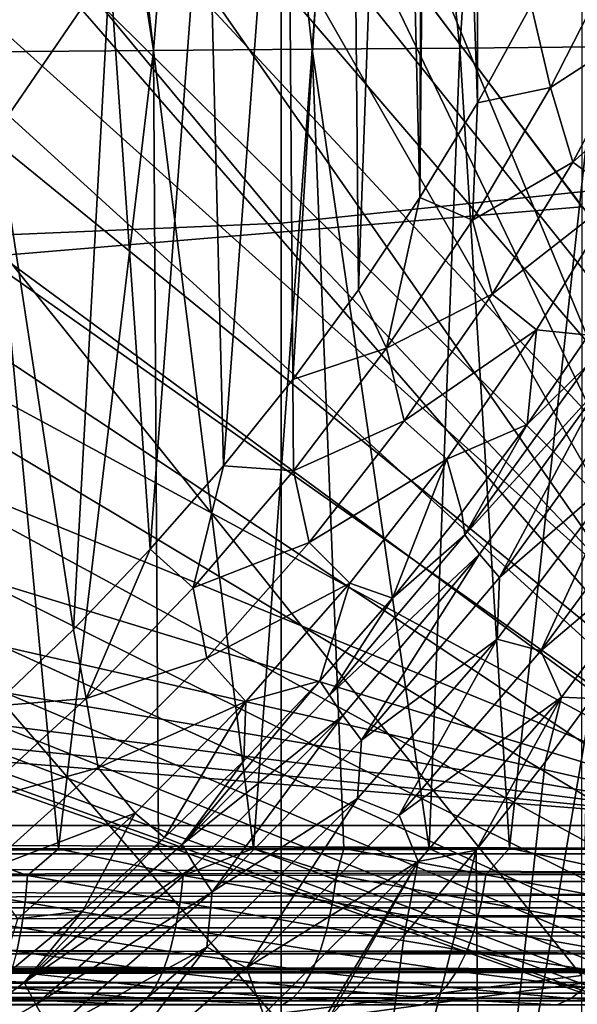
# Model space of a CAD drawing. Header units: metres. Extents: x -104 to 104, y -68 to 90.
# Tile 319 of 656: x 9.62 to 12.7, y -15.7 to -10.27. Entities that reach past the tile are written whole.
import ezdxf

# ---------------------------------------------------------------- set-up
doc = ezdxf.new("R2010")
doc.units = ezdxf.units.M
doc.layers.add('solid_FIT-BATH-153_SW0002', color=7, linetype='CONTINUOUS')

msp = doc.modelspace()

# ---------------------------------------------------------------- linework, layer by layer
at = {"layer": 'solid_FIT-BATH-153_SW0002'}
for points in [[(9.898127, -5.137311, -3.203498), (12.729892, 9.981179, -3.203498), (13.869938, -14.714112, -3.203498)], [(17.184942, -17.214111, 0.796502), (13.192942, 9.050648, 0.796502), (12.038979, 8.639775, 0.796502)], [(17.184942, -17.214111, 0.796502), (12.038979, 8.639775, 0.796502), (10.871763, 8.26669, 0.796502)], [(17.184942, -17.214111, 0.796502), (10.871763, 8.26669, 0.796502), (9.69239, 7.931559, 0.796502)], [(17.184942, -17.214111, 0.796502), (9.69239, 7.931559, 0.796502), (8.504291, 7.63539, 0.796502)], [(17.184942, -17.214111, 0.796502), (8.504291, 7.63539, 0.796502), (7.306127, 7.37792, 0.796502)], [(17.184942, -17.214111, 0.796502), (7.306127, 7.37792, 0.796502), (6.999918, -3.714088, 0.796502)], [(11.9, -3.714112, -15.203499), (12.146524, 3.299386, -15.203499), (12.145898, -10.728697, -15.203499)], [(12.145898, -10.728697, -15.203499), (12.146524, 3.299386, -15.203499), (12.440831, -10.191225, -15.203499)], [(17.184942, -17.214111, 0.796502), (6.999918, -3.714088, 0.796502), (6.961664, -4.445391, 0.796502)], [(11.9, -3.714112, -15.203499), (12.145898, -10.728697, -15.203499), (11.828559, -11.251686, -15.203499)], [(11.849092, -4.813291, -15.203499), (11.9, -3.714112, -15.203499), (11.828559, -11.251686, -15.203499)], [(17.184942, -17.214111, 0.796502), (6.961664, -4.445391, 0.796502), (6.846977, -5.169706, 0.796502)], [(11.697339, -5.90053, -15.203499), (11.849092, -4.813291, -15.203499), (11.828559, -11.251686, -15.203499)], [(9.71818, -6.071251, -3.203498), (9.898127, -5.137311, -3.203498), (13.869938, -14.714112, -3.203498)], [(17.184942, -17.214111, 0.796502), (6.846977, -5.169706, 0.796502), (6.65729, -5.877312, 0.796502)], [(17.184942, -17.214111, 0.796502), (6.65729, -5.877312, 0.796502), (6.394936, -6.560861, 0.796502)], [(10.358684, -10.440536, -7.65301), (9.836987, -5.882679, -8.426681), (9.712135, -6.284217, -8.39994)], [(10.358684, -10.440536, -7.65301), (10.72624, -5.880887, -8.18257), (9.836987, -5.882679, -8.426681)], [(10.358684, -10.440536, -7.65301), (11.234433, -10.433698, -7.378408), (10.72624, -5.880887, -8.18257)], [(11.234433, -10.433698, -7.378408), (11.56494, -5.881835, -7.898942), (10.72624, -5.880887, -8.18257)], [(11.234433, -10.433698, -7.378408), (12.048536, -10.426596, -7.064651), (11.56494, -5.881835, -7.898942)], [(11.445808, -6.970358, -15.203499), (11.697339, -5.90053, -15.203499), (11.488731, -11.760067, -15.203499)], [(11.697339, -5.90053, -15.203499), (11.828559, -11.251686, -15.203499), (11.488731, -11.760067, -15.203499)], [(12.048536, -10.426596, -7.064651), (12.34595, -5.883624, -7.577559), (11.56494, -5.881835, -7.898942)], [(12.048536, -10.426596, -7.064651), (12.804074, -10.419325, -6.711635), (12.34595, -5.883624, -7.577559)], [(12.804074, -10.419325, -6.711635), (13.072508, -5.886234, -7.218365), (12.34595, -5.883624, -7.577559)], [(9.449957, -6.984927, -3.203498), (9.71818, -6.071251, -3.203498), (13.869938, -14.714112, -3.203498)], [(9.422587, -10.446955, -7.888899), (9.712135, -6.284217, -8.39994), (9.398962, -7.128714, -8.353498)], [(9.422587, -10.446955, -7.888899), (10.358684, -10.440536, -7.65301), (9.712135, -6.284217, -8.39994)], [(17.184942, -17.214111, 0.796502), (6.394936, -6.560861, 0.796502), (6.062229, -7.214024, 0.796502)], [(14.752053, -11.006157, 15.559563), (14.752053, -6.575116, 15.670252), (11.063119, -6.841028, 15.666407)], [(11.063119, -11.393209, 15.552959), (11.063119, -6.841028, 15.666407), (7.374184, -6.947596, 15.666214)], [(14.752053, -11.006157, 15.559563), (11.063119, -6.841028, 15.666407), (11.063119, -11.393209, 15.552959)], [(11.063119, -11.393209, 15.552959), (7.374184, -6.947596, 15.666214), (7.374184, -11.54824, 15.552386)], [(12.722111, -6.937662, 12.66212), (12.721006, -11.302361, 12.552398), (9.540322, -7.060461, 12.661266)], [(9.09618, -7.868401, -3.203498), (9.449957, -6.984927, -3.203498), (13.869938, -14.714112, -3.203498)], [(11.096243, -8.013268, -15.203499), (11.445808, -6.970358, -15.203499), (11.126652, -12.253758, -15.203499)], [(11.445808, -6.970358, -15.203499), (11.488731, -11.760067, -15.203499), (11.126652, -12.253758, -15.203499)], [(12.721006, -11.302361, 12.552398), (9.539246, -11.567944, 12.548428), (9.540322, -7.060461, 12.661266)], [(17.184942, -17.214111, 0.796502), (6.062229, -7.214024, 0.796502), (5.662942, -7.828754, 0.796502)], [(17.184942, -17.214111, 0.796502), (5.662942, -7.828754, 0.796502), (5.202155, -8.397757, 0.796502)], [(8.660405, -8.713721, -3.203498), (9.09618, -7.868401, -3.203498), (13.869938, -14.714112, -3.203498)], [(10.652342, -9.01842, -15.203499), (11.096243, -8.013268, -15.203499), (10.744152, -12.730301, -15.203499)], [(11.096243, -8.013268, -15.203499), (11.126652, -12.253758, -15.203499), (10.744152, -12.730301, -15.203499)], [(17.184942, -17.214111, 0.796502), (5.202155, -8.397757, 0.796502), (4.684192, -8.915861, 0.796502)], [(8.145891, -9.514494, -3.203498), (8.660405, -8.713721, -3.203498), (13.869938, -14.714112, -3.203498)], [(17.184942, -17.214111, 0.796502), (4.684192, -8.915861, 0.796502), (4.114249, -9.377369, 0.796502)], [(10.117771, -9.978271, -15.203499), (10.652342, -9.01842, -15.203499), (10.340677, -13.190253, -15.203499)], [(10.652342, -9.01842, -15.203499), (10.744152, -12.730301, -15.203499), (10.340677, -13.190253, -15.203499)], [(8.538821, -9.201464, -26.203499), (10.117643, -9.978559, -24.453499), (9.496635, -10.885159, -24.453499)], [(17.184942, -17.214111, 0.796502), (4.114249, -9.377369, 0.796502), (3.50004, -9.776173, 0.796502)], [(7.557286, -10.262883, -3.203498), (8.145891, -9.514494, -3.203498), (13.869938, -14.714112, -3.203498)], [(17.184942, -17.214111, 0.796502), (3.50004, -9.776173, 0.796502), (2.847568, -10.10871, 0.796502)], [(12.440831, -10.191225, -15.203499), (12.933938, -9.887269, -13.976343), (12.547783, -10.644218, -13.99318)], [(12.547783, -10.644218, -13.99318), (12.933938, -9.887269, -13.976343), (13.072065, -10.304577, -12.759295)], [(9.496271, -10.885635, -15.203499), (10.117771, -9.978271, -15.203499), (9.917068, -13.632789, -15.203499)], [(9.496635, -10.885159, -24.453499), (10.117771, -9.978271, -15.203499), (9.496271, -10.885635, -15.203499)], [(10.117643, -9.978559, -24.453499), (10.117771, -9.978271, -15.203499), (9.496635, -10.885159, -24.453499)], [(10.117771, -9.978271, -15.203499), (10.340677, -13.190253, -15.203499), (9.917068, -13.632789, -15.203499)], [(17.184942, -17.214111, 0.796502), (2.847568, -10.10871, 0.796502), (2.16292, -10.371561, 0.796502)], [(12.145898, -10.728697, -15.203499), (12.440831, -10.191225, -15.203499), (12.547783, -10.644218, -13.99318)], [(6.900944, -10.951199, -3.203498), (7.557286, -10.262883, -3.203498), (13.869938, -14.714112, -3.203498)], [(12.547783, -10.644218, -13.99318), (13.072065, -10.304577, -12.759295), (12.671247, -11.056391, -12.794129)], [(12.671247, -11.056391, -12.794129), (13.072065, -10.304577, -12.759295), (13.331548, -10.471959, -11.537844)], [(17.184942, -17.214111, 0.796502), (-2.162943, -10.371553, 0.796502), (-17.18494, -17.214111, 0.796502)], [(17.184942, -17.214111, 0.796502), (-1.455257, -10.561094, 0.796502), (-2.162943, -10.371553, 0.796502)], [(17.184942, -17.214111, 0.796502), (2.16292, -10.371561, 0.796502), (1.455235, -10.561099, 0.796502)], [(12.322422, -14.838719, -6.330129), (12.804074, -10.419325, -6.711635), (12.048536, -10.426596, -7.064651)], [(12.322422, -14.838719, -6.330129), (12.739142, -14.837385, -6.125079), (12.804074, -10.419325, -6.711635)], [(9.254818, -14.842228, -7.335163), (9.834428, -14.841987, -7.19814), (9.422587, -10.446955, -7.888899)], [(9.834428, -14.841987, -7.19814), (10.358684, -10.440536, -7.65301), (9.422587, -10.446955, -7.888899)], [(9.834428, -14.841987, -7.19814), (10.386614, -14.841726, -7.048366), (10.358684, -10.440536, -7.65301)], [(10.910979, -14.841245, -6.886294), (11.234433, -10.433698, -7.378408), (10.358684, -10.440536, -7.65301)], [(10.386614, -14.841726, -7.048366), (10.910979, -14.841245, -6.886294), (10.358684, -10.440536, -7.65301)], [(10.910979, -14.841245, -6.886294), (11.408345, -14.840575, -6.71202), (11.234433, -10.433698, -7.378408)], [(11.879055, -14.839782, -6.526149), (12.048536, -10.426596, -7.064651), (11.234433, -10.433698, -7.378408)], [(11.408345, -14.840575, -6.71202), (11.879055, -14.839782, -6.526149), (11.234433, -10.433698, -7.378408)], [(11.879055, -14.839782, -6.526149), (12.322422, -14.838719, -6.330129), (12.048536, -10.426596, -7.064651)], [(12.671247, -11.056391, -12.794129), (13.331548, -10.471959, -11.537844), (12.923372, -11.239007, -11.590208)], [(17.184942, -17.214111, 0.796502), (-0.732798, -10.675613, 0.796502), (-1.455257, -10.561094, 0.796502)], [(17.184942, -17.214111, 0.796502), (1.455235, -10.561099, 0.796502), (0.732782, -10.675615, 0.796502)], [(17.184942, -17.214111, 0.796502), (0, -10.714112, 0.796502), (-0.732798, -10.675613, 0.796502)], [(17.184942, -17.214111, 0.796502), (0.732782, -10.675615, 0.796502), (0, -10.714112, 0.796502)], [(12.117506, -11.376767, -14.012293), (12.547783, -10.644218, -13.99318), (12.671247, -11.056391, -12.794129)], [(12.145898, -10.728697, -15.203499), (12.547783, -10.644218, -13.99318), (12.117506, -11.376767, -14.012293)], [(11.828559, -11.251686, -15.203499), (12.145898, -10.728697, -15.203499), (12.117506, -11.376767, -14.012293)], [(9.496271, -10.885635, -15.203499), (9.917068, -13.632789, -15.203499), (9.475426, -14.055554, -15.203499)], [(6.181955, -11.574337, -3.203498), (6.900944, -10.951199, -3.203498), (13.869938, -14.714112, -3.203498)], [(14.752053, -15.308081, 15.437314), (14.752053, -11.006157, 15.559563), (11.063119, -11.393209, 15.552959)], [(12.117506, -11.376767, -14.012293), (12.671247, -11.056391, -12.794129), (12.227417, -11.783256, -12.832685)], [(12.227417, -11.783256, -12.832685), (12.671247, -11.056391, -12.794129), (12.923372, -11.239007, -11.590208)], [(11.488731, -11.760067, -15.203499), (11.828559, -11.251686, -15.203499), (11.644561, -12.082349, -14.03266)], [(11.828559, -11.251686, -15.203499), (12.117506, -11.376767, -14.012293), (11.644561, -12.082349, -14.03266)], [(12.227417, -11.783256, -12.832685), (12.923372, -11.239007, -11.590208), (12.471365, -11.9805, -11.648069)], [(12.471365, -11.9805, -11.648069), (12.923372, -11.239007, -11.590208), (12.758296, -12.009079, -10.659374)], [(12.721006, -11.302361, 12.552398), (12.719789, -15.540183, 12.431437), (9.539246, -11.567944, 12.548428)], [(11.063119, -15.809028, 15.427377), (11.063119, -11.393209, 15.552959), (7.374184, -11.54824, 15.552386)], [(14.752053, -15.308081, 15.437314), (11.063119, -11.393209, 15.552959), (11.063119, -15.809028, 15.427377)], [(11.644561, -12.082349, -14.03266), (12.117506, -11.376767, -14.012293), (12.227417, -11.783256, -12.832685)], [(11.063119, -15.809028, 15.427377), (7.374184, -11.54824, 15.552386), (7.374184, -16.009573, 15.426237)], [(5.406166, -12.126769, -3.203498), (6.181955, -11.574337, -3.203498), (13.869938, -14.714112, -3.203498)], [(12.719789, -15.540183, 12.431437), (9.538074, -15.940123, 12.423661), (9.539246, -11.567944, 12.548428)], [(11.126652, -12.253758, -15.203499), (11.488731, -11.760067, -15.203499), (11.644561, -12.082349, -14.03266)], [(11.644561, -12.082349, -14.03266), (12.227417, -11.783256, -12.832685), (11.742036, -12.482784, -12.873077)], [(11.742036, -12.482784, -12.873077), (12.227417, -11.783256, -12.832685), (12.471365, -11.9805, -11.648069)], [(11.742036, -12.482784, -12.873077), (12.471365, -11.9805, -11.648069), (11.977031, -12.694075, -11.70862)], [(11.977031, -12.694075, -11.70862), (12.471365, -11.9805, -11.648069), (12.420208, -12.503254, -10.744164)], [(12.471365, -11.9805, -11.648069), (12.758296, -12.009079, -10.659374), (12.420208, -12.503254, -10.744164)], [(12.754128, -12.174409, -10.418353), (12.420208, -12.503254, -10.744164), (12.758296, -12.009079, -10.659374)], [(11.126652, -12.253758, -15.203499), (11.644561, -12.082349, -14.03266), (11.130615, -12.75858, -14.053429)], [(11.130615, -12.75858, -14.053429), (11.644561, -12.082349, -14.03266), (11.742036, -12.482784, -12.873077)], [(4.582315, -12.602349, -3.203498), (5.406166, -12.126769, -3.203498), (13.869938, -14.714112, -3.203498)], [(12.754128, -12.174409, -10.418353), (12.076262, -13.111667, -10.583823), (12.420208, -12.503254, -10.744164)], [(12.840605, -12.272922, -10.169183), (12.076262, -13.111667, -10.583823), (12.754128, -12.174409, -10.418353)], [(10.744152, -12.730301, -15.203499), (11.126652, -12.253758, -15.203499), (11.130615, -12.75858, -14.053429)], [(12.840605, -12.272922, -10.169183), (12.156217, -13.218259, -10.335802), (12.076262, -13.111667, -10.583823)], [(12.267219, -13.346231, -10.103615), (12.156217, -13.218259, -10.335802), (12.840605, -12.272922, -10.169183)], [(12.959745, -12.390502, -9.93554), (12.267219, -13.346231, -10.103615), (12.840605, -12.272922, -10.169183)], [(12.958166, -12.746435, -9.763366), (12.267219, -13.346231, -10.103615), (12.959745, -12.390502, -9.93554)], [(11.130615, -12.75858, -14.053429), (11.742036, -12.482784, -12.873077), (11.216787, -13.152821, -12.91384)], [(11.216787, -13.152821, -12.91384), (11.742036, -12.482784, -12.873077), (11.977031, -12.694075, -11.70862)], [(11.977031, -12.694075, -11.70862), (12.420208, -12.503254, -10.744164), (12.05852, -12.988411, -10.831399)], [(12.076262, -13.111667, -10.583823), (12.05852, -12.988411, -10.831399), (12.420208, -12.503254, -10.744164)], [(3.717103, -12.997561, -3.203498), (4.582315, -12.602349, -3.203498), (13.869938, -14.714112, -3.203498)], [(11.216787, -13.152821, -12.91384), (11.977031, -12.694075, -11.70862), (11.442073, -13.377611, -11.769683)], [(11.442073, -13.377611, -11.769683), (11.977031, -12.694075, -11.70862), (11.676372, -13.460211, -10.918236)], [(11.977031, -12.694075, -11.70862), (12.05852, -12.988411, -10.831399), (11.676372, -13.460211, -10.918236)], [(10.340677, -13.190253, -15.203499), (10.744152, -12.730301, -15.203499), (10.577522, -13.403236, -14.073902)], [(10.744152, -12.730301, -15.203499), (11.130615, -12.75858, -14.053429), (10.577522, -13.403236, -14.073902)], [(12.958166, -12.746435, -9.763366), (12.253375, -13.685267, -9.930489), (12.267219, -13.346231, -10.103615)], [(12.494691, -13.750705, -9.73585), (12.253375, -13.685267, -9.930489), (12.958166, -12.746435, -9.763366)], [(13.208881, -12.78334, -9.565404), (12.494691, -13.750705, -9.73585), (12.958166, -12.746435, -9.763366)], [(10.577522, -13.403236, -14.073902), (11.130615, -12.75858, -14.053429), (11.216787, -13.152821, -12.91384)], [(13.336259, -13.036821, -9.438901), (12.494691, -13.750705, -9.73585), (13.208881, -12.78334, -9.565404)], [(2.817144, -13.309086, -3.203498), (3.717103, -12.997561, -3.203498), (13.869938, -14.714112, -3.203498)], [(12.076262, -13.111667, -10.583823), (11.676372, -13.460211, -10.918236), (12.05852, -12.988411, -10.831399)], [(13.336259, -13.036821, -9.438901), (12.609638, -14.006146, -9.610172), (12.494691, -13.750705, -9.73585)], [(12.775881, -14.013131, -9.53756), (12.609638, -14.006146, -9.610172), (13.336259, -13.036821, -9.438901)], [(12.076262, -13.111667, -10.583823), (11.329163, -13.994161, -10.747254), (11.676372, -13.460211, -10.918236)], [(12.156217, -13.218259, -10.335802), (11.329163, -13.994161, -10.747254), (12.076262, -13.111667, -10.583823)], [(9.917068, -13.632789, -15.203499), (10.340677, -13.190253, -15.203499), (9.987143, -14.014094, -14.093384)], [(10.340677, -13.190253, -15.203499), (10.577522, -13.403236, -14.073902), (9.987143, -14.014094, -14.093384)], [(10.577522, -13.403236, -14.073902), (11.216787, -13.152821, -12.91384), (10.653437, -13.791296, -12.953657)], [(10.653437, -13.791296, -12.953657), (11.216787, -13.152821, -12.91384), (11.442073, -13.377611, -11.769683)], [(12.156217, -13.218259, -10.335802), (11.403273, -14.106893, -10.500134), (11.329163, -13.994161, -10.747254)], [(11.506591, -14.243238, -10.26917), (11.403273, -14.106893, -10.500134), (12.156217, -13.218259, -10.335802)], [(12.267219, -13.346231, -10.103615), (11.506591, -14.243238, -10.26917), (12.156217, -13.218259, -10.335802)], [(1.892358, -13.533353, -3.203498), (2.817144, -13.309086, -3.203498), (13.869938, -14.714112, -3.203498)], [(12.253375, -13.685267, -9.930489), (11.506591, -14.243238, -10.26917), (12.267219, -13.346231, -10.103615)], [(9.987143, -14.014094, -14.093384), (10.577522, -13.403236, -14.073902), (10.653437, -13.791296, -12.953657)], [(10.653437, -13.791296, -12.953657), (11.442073, -13.377611, -11.769683), (10.868258, -14.029081, -11.829291)], [(10.868258, -14.029081, -11.829291), (11.442073, -13.377611, -11.769683), (11.275999, -13.916108, -11.002833)], [(11.442073, -13.377611, -11.769683), (11.676372, -13.460211, -10.918236), (11.275999, -13.916108, -11.002833)], [(11.329163, -13.994161, -10.747254), (11.275999, -13.916108, -11.002833), (11.676372, -13.460211, -10.918236)], [(0.951758, -13.66868, -3.203498), (1.892358, -13.533353, -3.203498), (13.869938, -14.714112, -3.203498)], [(0.951758, -13.66868, -3.203498), (13.869938, -14.714112, -3.203498), (-13.869938, -14.714112, -3.203498)], [(9.475426, -14.055554, -15.203499), (9.917068, -13.632789, -15.203499), (9.987143, -14.014094, -14.093384)], [(12.253375, -13.685267, -9.930489), (11.483943, -14.565012, -10.093115), (11.506591, -14.243238, -10.26917)], [(11.714204, -14.65624, -9.902483), (11.483943, -14.565012, -10.093115), (12.253375, -13.685267, -9.930489)], [(12.494691, -13.750705, -9.73585), (11.714204, -14.65624, -9.902483), (12.253375, -13.685267, -9.930489)], [(12.609638, -14.006146, -9.610172), (11.714204, -14.65624, -9.902483), (12.494691, -13.750705, -9.73585)], [(9.987143, -14.014094, -14.093384), (10.653437, -13.791296, -12.953657), (10.053757, -14.39614, -12.991231)], [(10.053757, -14.39614, -12.991231), (10.653437, -13.791296, -12.953657), (10.868258, -14.029081, -11.829291)], [(10.517477, -14.817981, -10.900092), (10.856543, -14.35675, -11.085287), (11.275999, -13.916108, -11.002833)], [(11.329163, -13.994161, -10.747254), (10.517477, -14.817981, -10.900092), (11.275999, -13.916108, -11.002833)], [(10.868258, -14.029081, -11.829291), (11.275999, -13.916108, -11.002833), (10.856543, -14.35675, -11.085287)], [(11.403273, -14.106893, -10.500134), (10.517477, -14.817981, -10.900092), (11.329163, -13.994161, -10.747254)], [(12.609638, -14.006146, -9.610172), (11.817822, -14.912665, -9.776756), (11.714204, -14.65624, -9.902483)], [(12.138351, -14.850172, -9.661936), (11.817822, -14.912665, -9.776756), (12.609638, -14.006146, -9.610172)], [(12.519205, -14.363978, -9.589138), (12.138351, -14.850172, -9.661936), (12.609638, -14.006146, -9.610172)], [(12.775881, -14.013131, -9.53756), (12.519205, -14.363978, -9.589138), (12.609638, -14.006146, -9.610172)], [(9.361465, -14.588997, -14.111313), (9.987143, -14.014094, -14.093384), (10.053757, -14.39614, -12.991231)], [(9.475426, -14.055554, -15.203499), (9.987143, -14.014094, -14.093384), (9.361465, -14.588997, -14.111313)], [(10.053757, -14.39614, -12.991231), (10.868258, -14.029081, -11.829291), (10.257362, -14.64645, -11.885508)], [(10.257362, -14.64645, -11.885508), (10.868258, -14.029081, -11.829291), (10.420336, -14.779985, -11.163617)], [(10.868258, -14.029081, -11.829291), (10.856543, -14.35675, -11.085287), (10.420336, -14.779985, -11.163617)], [(12.161168, -17.649626, -9.276894), (12.519205, -14.363978, -9.589138), (12.775881, -14.013131, -9.53756)], [(12.161168, -17.649626, -9.276894), (12.775881, -14.013131, -9.53756), (12.86279, -17.635036, -9.009022)], [(11.403273, -14.106893, -10.500134), (10.586313, -14.935518, -10.653687), (10.517477, -14.817981, -10.900092)], [(10.682295, -15.07881, -10.423763), (10.586313, -14.935518, -10.653687), (11.403273, -14.106893, -10.500134)], [(11.506591, -14.243238, -10.26917), (10.682295, -15.07881, -10.423763), (11.403273, -14.106893, -10.500134)], [(11.483943, -14.565012, -10.093115), (10.682295, -15.07881, -10.423763), (11.506591, -14.243238, -10.26917)], [(10.517477, -14.817981, -10.900092), (10.420336, -14.779985, -11.163617), (10.856543, -14.35675, -11.085287)], [(12.161168, -17.649626, -9.276894), (12.138351, -14.850172, -9.661936), (12.519205, -14.363978, -9.589138)], [(9.361465, -14.588997, -14.111313), (10.053757, -14.39614, -12.991231), (9.419695, -14.965302, -13.025643)], [(9.419695, -14.965302, -13.025643), (10.053757, -14.39614, -12.991231), (10.257362, -14.64645, -11.885508)], [(11.483943, -14.565012, -10.093115), (10.653869, -15.383534, -10.243732), (10.682295, -15.07881, -10.423763)], [(10.871467, -15.498275, -10.05737), (10.653869, -15.383534, -10.243732), (11.483943, -14.565012, -10.093115)], [(11.714204, -14.65624, -9.902483), (10.871467, -15.498275, -10.05737), (11.483943, -14.565012, -10.093115)], [(9.419695, -14.965302, -13.025643), (10.257362, -14.64645, -11.885508), (9.611322, -15.227623, -11.936979)], [(9.611322, -15.227623, -11.936979), (10.257362, -14.64645, -11.885508), (9.969713, -15.184062, -11.236509)], [(10.257362, -14.64645, -11.885508), (10.420336, -14.779985, -11.163617), (9.969713, -15.184062, -11.236509)], [(11.817822, -14.912665, -9.776756), (10.871467, -15.498275, -10.05737), (11.714204, -14.65624, -9.902483)], [(13.869773, -14.844116, -3.211985), (-13.869938, -14.714112, -3.203498), (13.869938, -14.714112, -3.203498)], [(-13.869739, -14.870073, -3.215735), (-13.869938, -14.714112, -3.203498), (13.869773, -14.844116, -3.211985)], [(9.645862, -15.579042, -11.03661), (9.969713, -15.184062, -11.236509), (10.420336, -14.779985, -11.163617)], [(10.517477, -14.817981, -10.900092), (9.645862, -15.579042, -11.03661), (10.420336, -14.779985, -11.163617)], [(10.586313, -14.935518, -10.653687), (9.645862, -15.579042, -11.03661), (10.517477, -14.817981, -10.900092)], [(-13.869739, -14.870073, -3.215735), (13.869773, -14.844116, -3.211985), (13.869738, -14.870423, -3.215791)], [(-13.869739, -14.870073, -3.215735), (13.869738, -14.870423, -3.215791), (13.869594, -14.97256, -3.237473)], [(-13.869517, -15.022828, -3.252344), (-13.869739, -14.870073, -3.215735), (13.869594, -14.97256, -3.237473)], [(8.798643, -14.98995, -7.399599), (9.664744, -14.989592, -7.209368), (9.254818, -14.842228, -7.335163)], [(9.664744, -14.989592, -7.209368), (9.834428, -14.841987, -7.19814), (9.254818, -14.842228, -7.335163)], [(9.664744, -14.989592, -7.209368), (10.523149, -14.988993, -6.975824), (9.834428, -14.841987, -7.19814)], [(10.523149, -14.988993, -6.975824), (10.386614, -14.841726, -7.048366), (9.834428, -14.841987, -7.19814)], [(10.523149, -14.988993, -6.975824), (10.910979, -14.841245, -6.886294), (10.386614, -14.841726, -7.048366)], [(10.523149, -14.988993, -6.975824), (11.367678, -14.988002, -6.692708), (10.910979, -14.841245, -6.886294)], [(11.367678, -14.988002, -6.692708), (11.408345, -14.840575, -6.71202), (10.910979, -14.841245, -6.886294)], [(11.367678, -14.988002, -6.692708), (12.192239, -14.986464, -6.354141), (11.408345, -14.840575, -6.71202)], [(12.192239, -14.986464, -6.354141), (11.879055, -14.839782, -6.526149), (11.408345, -14.840575, -6.71202)], [(11.434674, -17.662756, -9.516808), (11.741168, -15.318989, -9.732785), (12.138351, -14.850172, -9.661936)], [(11.434674, -17.662756, -9.516808), (12.138351, -14.850172, -9.661936), (12.161168, -17.649626, -9.276894)], [(12.138351, -14.850172, -9.661936), (11.741168, -15.318989, -9.732785), (11.817822, -14.912665, -9.776756)], [(12.192239, -14.986464, -6.354141), (12.322422, -14.838719, -6.330129), (11.879055, -14.839782, -6.526149)], [(12.192239, -14.986464, -6.354141), (12.991306, -14.984221, -5.954174), (12.322422, -14.838719, -6.330129)], [(12.991306, -14.984221, -5.954174), (12.739142, -14.837385, -6.125079), (12.322422, -14.838719, -6.330129)], [(11.817822, -14.912665, -9.776756), (10.964588, -15.755119, -9.93111), (10.871467, -15.498275, -10.05737)], [(11.270673, -15.830702, -9.809916), (10.964588, -15.755119, -9.93111), (11.817822, -14.912665, -9.776756)], [(11.328967, -15.7696, -9.800761), (11.270673, -15.830702, -9.809916), (11.817822, -14.912665, -9.776756)], [(11.741168, -15.318989, -9.732785), (11.328967, -15.7696, -9.800761), (11.817822, -14.912665, -9.776756)], [(-13.869517, -15.022828, -3.252344), (13.869594, -14.97256, -3.237473), (13.869516, -15.02307, -3.252423)], [(10.586313, -14.935518, -10.653687), (9.709774, -15.700545, -10.790801), (9.645862, -15.579042, -11.03661)], [(10.682295, -15.07881, -10.423763), (9.709774, -15.700545, -10.790801), (10.586313, -14.935518, -10.653687)], [(-13.869517, -15.022828, -3.252344), (13.869516, -15.02307, -3.252423), (13.869399, -15.096602, -3.279539)], [(-13.869278, -15.167968, -3.312423), (-13.869517, -15.022828, -3.252344), (13.869399, -15.096602, -3.279539)], [(8.787266, -15.137479, -7.345706), (9.650693, -15.137156, -7.156283), (8.798643, -14.98995, -7.399599)], [(9.650693, -15.137156, -7.156283), (9.664744, -14.989592, -7.209368), (8.798643, -14.98995, -7.399599)], [(9.650693, -15.137156, -7.156283), (10.505793, -15.136648, -6.923992), (9.664744, -14.989592, -7.209368)], [(10.505793, -15.136648, -6.923992), (10.523149, -14.988993, -6.975824), (9.664744, -14.989592, -7.209368)], [(10.505793, -15.136648, -6.923992), (11.346672, -15.135823, -6.642516), (10.523149, -14.988993, -6.975824)], [(11.346672, -15.135823, -6.642516), (11.367678, -14.988002, -6.692708), (10.523149, -14.988993, -6.975824)], [(11.346672, -15.135823, -6.642516), (12.167592, -15.134528, -6.305833), (11.367678, -14.988002, -6.692708)], [(12.167592, -15.134528, -6.305833), (12.192239, -14.986464, -6.354141), (11.367678, -14.988002, -6.692708)], [(12.167592, -15.134528, -6.305833), (12.963274, -15.132602, -5.907799), (12.192239, -14.986464, -6.354141)], [(12.963274, -15.132602, -5.907799), (12.991306, -14.984221, -5.954174), (12.192239, -14.986464, -6.354141)], [(10.682295, -15.07881, -10.423763), (9.798564, -15.849812, -10.56179), (9.709774, -15.700545, -10.790801)], [(10.653869, -15.383534, -10.243732), (9.798564, -15.849812, -10.56179), (10.682295, -15.07881, -10.423763)], [(-13.869278, -15.167968, -3.312423), (13.869399, -15.096602, -3.279539), (13.869278, -15.168164, -3.312523)], [(8.770941, -15.278885, -7.266551), (9.630376, -15.278619, -7.078162), (8.787266, -15.137479, -7.345706)], [(9.630376, -15.278619, -7.078162), (9.650693, -15.137156, -7.156283), (8.787266, -15.137479, -7.345706)], [(9.630376, -15.278619, -7.078162), (10.480792, -15.27823, -6.847385), (9.650693, -15.137156, -7.156283)], [(10.480792, -15.27823, -6.847385), (10.505793, -15.136648, -6.923992), (9.650693, -15.137156, -7.156283)], [(10.480792, -15.27823, -6.847385), (11.31655, -15.277599, -6.56792), (10.505793, -15.136648, -6.923992)], [(11.31655, -15.277599, -6.56792), (11.346672, -15.135823, -6.642516), (10.505793, -15.136648, -6.923992)], [(11.31655, -15.277599, -6.56792), (12.132184, -15.276587, -6.233702), (11.346672, -15.135823, -6.642516)], [(12.132184, -15.276587, -6.233702), (12.167592, -15.134528, -6.305833), (11.346672, -15.135823, -6.642516)], [(12.132184, -15.276587, -6.233702), (12.922633, -15.275039, -5.838509), (12.167592, -15.134528, -6.305833)], [(12.922633, -15.275039, -5.838509), (12.963274, -15.132602, -5.907799), (12.167592, -15.134528, -6.305833)], [(-13.869278, -15.167968, -3.312423), (13.869278, -15.168164, -3.312523), (13.869195, -15.214082, -3.337456)], [(-13.869025, -15.301906, -3.394487), (-13.869278, -15.167968, -3.312423), (13.869195, -15.214082, -3.337456)], [(9.611322, -15.227623, -11.936979), (9.969713, -15.184062, -11.236509), (9.504776, -15.568987, -11.304358)], [(9.645862, -15.579042, -11.03661), (9.504776, -15.568987, -11.304358), (9.969713, -15.184062, -11.236509)], [(-13.869025, -15.301906, -3.394487), (13.869195, -15.214082, -3.337456), (13.869025, -15.302002, -3.394557)], [(-13.869025, -15.301906, -3.394487), (13.868982, -15.322957, -3.410209), (13.868763, -15.421219, -3.496392)], [(-13.868763, -15.421219, -3.496392), (-13.869025, -15.301906, -3.394487), (13.868763, -15.421219, -3.496392)], [(-13.869025, -15.301906, -3.394487), (13.869025, -15.302002, -3.394557), (13.868982, -15.322957, -3.410209)], [(9.604229, -15.407712, -6.97664), (9.630376, -15.278619, -7.078162), (8.770941, -15.278885, -7.266551)], [(9.604229, -15.407712, -6.97664), (10.448672, -15.407445, -6.747623), (9.630376, -15.278619, -7.078162)], [(10.448672, -15.407445, -6.747623), (10.480792, -15.27823, -6.847385), (9.630376, -15.278619, -7.078162)], [(10.448672, -15.407445, -6.747623), (11.277907, -15.407013, -6.47052), (10.480792, -15.27823, -6.847385)], [(11.277907, -15.407013, -6.47052), (11.31655, -15.277599, -6.56792), (10.480792, -15.27823, -6.847385)], [(14.752053, -19.485928, 15.303171), (14.752053, -15.308081, 15.437314), (11.063119, -15.809028, 15.427377)], [(11.277907, -15.407013, -6.47052), (12.086689, -15.406293, -6.139308), (11.31655, -15.277599, -6.56792)], [(12.086689, -15.406293, -6.139308), (12.132184, -15.276587, -6.233702), (11.31655, -15.277599, -6.56792)], [(12.086689, -15.406293, -6.139308), (12.870168, -15.405148, -5.74778), (12.132184, -15.276587, -6.233702)], [(12.870168, -15.405148, -5.74778), (12.922633, -15.275039, -5.838509), (12.132184, -15.276587, -6.233702)], [(11.434674, -17.662756, -9.516808), (11.328967, -15.7696, -9.800761), (11.741168, -15.318989, -9.732785)], [(9.573045, -15.518118, -6.854884), (10.410399, -15.517961, -6.627848), (9.604229, -15.407712, -6.97664)], [(10.410399, -15.517961, -6.627848), (10.448672, -15.407445, -6.747623), (9.604229, -15.407712, -6.97664)], [(10.653869, -15.383534, -10.243732), (9.766988, -16.138136, -10.377516), (9.798564, -15.849812, -10.56179)], [(9.970271, -16.274427, -10.19534), (9.766988, -16.138136, -10.377516), (10.653869, -15.383534, -10.243732)], [(10.871467, -15.498275, -10.05737), (9.970271, -16.274427, -10.19534), (10.653869, -15.383534, -10.243732)], [(10.410399, -15.517961, -6.627848), (11.231874, -15.517701, -6.353425), (10.448672, -15.407445, -6.747623)], [(11.231874, -15.517701, -6.353425), (11.277907, -15.407013, -6.47052), (10.448672, -15.407445, -6.747623)], [(11.231874, -15.517701, -6.353425), (12.032413, -15.517245, -6.025691), (11.277907, -15.407013, -6.47052)], [(12.032413, -15.517245, -6.025691), (12.086689, -15.406293, -6.139308), (11.277907, -15.407013, -6.47052)], [(12.032413, -15.517245, -6.025691), (12.807405, -15.516483, -5.63852), (12.086689, -15.406293, -6.139308)], [(12.807405, -15.516483, -5.63852), (12.870168, -15.405148, -5.74778), (12.086689, -15.406293, -6.139308)], [(13.868541, -15.507369, -3.594612), (-13.868763, -15.421219, -3.496392), (13.868763, -15.421219, -3.496392)], [(13.868541, -15.507369, -3.594612), (-13.868629, -15.474462, -3.553984), (-13.868763, -15.421219, -3.496392)], [(13.868541, -15.507369, -3.594612), (-13.868498, -15.523052, -3.615607), (-13.868629, -15.474462, -3.553984)], [(13.868541, -15.507369, -3.594612), (13.868497, -15.523108, -3.615685), (-13.868498, -15.523052, -3.615607)], [(13.868497, -15.523108, -3.615685), (-13.868371, -15.566686, -3.680892), (-13.868498, -15.523052, -3.615607)], [(13.868497, -15.523108, -3.615685), (13.868328, -15.580133, -3.703492), (-13.868371, -15.566686, -3.680892)], [(9.538049, -15.605471, -6.717736), (10.367467, -15.605395, -6.492864), (9.573045, -15.518118, -6.854884)], [(10.367467, -15.605395, -6.492864), (10.410399, -15.517961, -6.627848), (9.573045, -15.518118, -6.854884)], [(10.964588, -15.755119, -9.93111), (9.970271, -16.274427, -10.19534), (10.871467, -15.498275, -10.05737)], [(10.367467, -15.605395, -6.492864), (11.180214, -15.605267, -6.221378), (10.410399, -15.517961, -6.627848)], [(11.180214, -15.605267, -6.221378), (11.231874, -15.517701, -6.353425), (10.410399, -15.517961, -6.627848)], [(11.180214, -15.605267, -6.221378), (11.971422, -15.605023, -5.897491), (11.231874, -15.517701, -6.353425)], [(11.971422, -15.605023, -5.897491), (12.032413, -15.517245, -6.025691), (11.231874, -15.517701, -6.353425)], [(11.971422, -15.605023, -5.897491), (12.736758, -15.604589, -5.515183), (12.032413, -15.517245, -6.025691)], [(12.736758, -15.604589, -5.515183), (12.807405, -15.516483, -5.63852), (12.032413, -15.517245, -6.025691)], [(13.868328, -15.580133, -3.703492), (-13.868247, -15.605087, -3.749446), (-13.868371, -15.566686, -3.680892)], [(13.868328, -15.580133, -3.703492), (13.868246, -15.605109, -3.74949), (-13.868247, -15.605087, -3.749446)], [(9.645862, -15.579042, -11.03661), (8.719028, -16.272871, -11.153373), (9.504776, -15.568987, -11.304358)], [(9.709774, -15.700545, -10.790801), (8.719028, -16.272871, -11.153373), (9.645862, -15.579042, -11.03661)], [(12.719789, -15.540183, 12.431437), (12.718446, -19.656033, 12.298944), (9.538074, -15.940123, 12.423661)], [(13.868246, -15.605109, -3.74949), (-13.868127, -15.637991, -3.820813), (-13.868247, -15.605087, -3.749446)], [(13.868246, -15.605109, -3.74949), (13.868127, -15.638051, -3.820959), (-13.868127, -15.637991, -3.820813)], [(9.500887, -15.667347, -6.571684), (10.321882, -15.667322, -6.349103), (9.538049, -15.605471, -6.717736)], [(10.321882, -15.667322, -6.349103), (10.367467, -15.605395, -6.492864), (9.538049, -15.605471, -6.717736)], [(10.321882, -15.667322, -6.349103), (11.125309, -15.667276, -6.080738), (10.367467, -15.605395, -6.492864)], [(11.125309, -15.667276, -6.080738), (11.180214, -15.605267, -6.221378), (10.367467, -15.605395, -6.492864)], [(11.125309, -15.667276, -6.080738), (11.906513, -15.667179, -5.760929), (11.180214, -15.605267, -6.221378)], [(11.906513, -15.667179, -5.760929), (11.971422, -15.605023, -5.897491), (11.180214, -15.605267, -6.221378)], [(11.906513, -15.667179, -5.760929), (12.661508, -15.666988, -5.383747), (11.971422, -15.605023, -5.897491)], [(12.661508, -15.666988, -5.383747), (12.736758, -15.604589, -5.515183), (11.971422, -15.605023, -5.897491)], [(12.661508, -15.666988, -5.383747), (13.383125, -15.666699, -4.94424), (12.736758, -15.604589, -5.515183)], [(13.868011, -15.665174, -3.894497), (-13.868011, -15.665189, -3.894545), (-13.868127, -15.637991, -3.820813)], [(13.868127, -15.638051, -3.820959), (13.868011, -15.665174, -3.894497), (-13.868127, -15.637991, -3.820813)], [(13.868011, -15.665174, -3.894497), (13.867935, -15.680122, -3.944994), (-13.868011, -15.665189, -3.894545)], [(13.867935, -15.680122, -3.944994), (-13.867897, -15.686512, -3.970177), (-13.868011, -15.665189, -3.894545)], [(13.867935, -15.680122, -3.944994), (13.867791, -15.701806, -4.047099), (-13.867897, -15.686512, -3.970177)], [(13.867791, -15.701806, -4.047099), (-13.867786, -15.701821, -4.047194), (-13.867897, -15.686512, -3.970177)], [(9.463103, -15.702894, -6.422982), (10.275536, -15.70289, -6.202766), (9.500887, -15.667347, -6.571684)], [(10.275536, -15.70289, -6.202766), (10.321882, -15.667322, -6.349103), (9.500887, -15.667347, -6.571684)], [(10.275536, -15.70289, -6.202766), (11.069413, -15.702883, -5.937625), (10.321882, -15.667322, -6.349103)], [(11.069413, -15.702883, -5.937625), (11.125309, -15.667276, -6.080738), (10.321882, -15.667322, -6.349103)], [(11.069413, -15.702883, -5.937625), (11.840348, -15.702861, -5.621994), (11.125309, -15.667276, -6.080738)], [(11.840348, -15.702861, -5.621994), (11.906513, -15.667179, -5.760929), (11.125309, -15.667276, -6.080738)], [(11.840348, -15.702861, -5.621994), (12.584771, -15.702814, -5.249977), (11.906513, -15.667179, -5.760929)], [(12.584771, -15.702814, -5.249977), (12.661508, -15.666988, -5.383747), (11.906513, -15.667179, -5.760929)], [(12.584771, -15.702814, -5.249977), (13.295882, -15.702742, -4.816711), (12.661508, -15.666988, -5.383747)], [(13.295882, -15.702742, -4.816711), (13.383125, -15.666699, -4.94424), (12.661508, -15.666988, -5.383747)]]:
    msp.add_3dface(points, dxfattribs=at)

doc.saveas('drawing.dxf')
